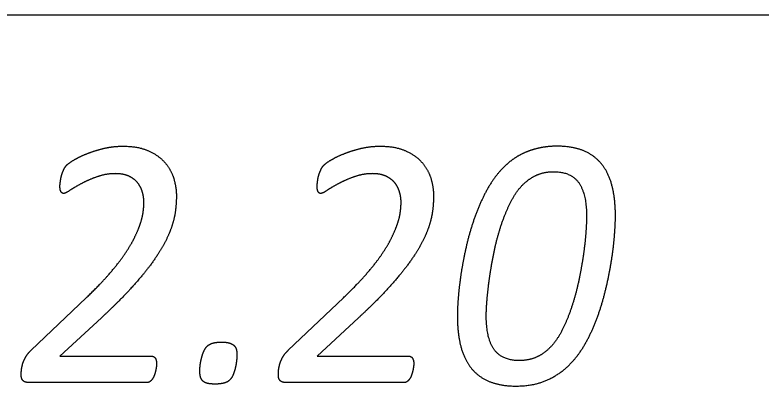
# Model space of a CAD drawing. Extents: x -14196 to 143, y -6096 to 28.
# Drawn here: x 83.4671 to 83.8662, y -5.2772 to -5.0789 of the extents above; entities that cross this region are included whole.
import ezdxf

# ---------------------------------------------------------------- set-up
doc = ezdxf.new("R2010")
doc.units = 0
doc.layers.add('RS_Raster1', color=7, linetype='Continuous')
doc.layers.add('SH_Text', color=7, linetype='Continuous')

msp = doc.modelspace()

# ---------------------------------------------------------------- linework, layer by layer
at = {"layer": 'RS_Raster1'}
msp.add_line((81.09453, -5.07886), (94.54453, -5.07886), dxfattribs=at)
at = {"layer": 'SH_Text'}
for p, q in [((83.77286, -5.18654), (83.77286, -5.18654)), ((83.7883, -5.18635), (83.7883, -5.18635)), ((83.47572, -5.25804), (83.5052, -5.23)), ((83.61329, -5.25804), (83.64277, -5.23)), ((83.58584, -5.26054), (83.58584, -5.26054)), ((83.54286, -5.26517), (83.54286, -5.26517)), ((83.68043, -5.26517), (83.68043, -5.26517)), ((83.53781, -5.2753), (83.4745, -5.2753)), ((83.67538, -5.2753), (83.61207, -5.2753))]:
    msp.add_line(p, q, dxfattribs=at)
for points in [[(83.51334, -5.24068), (83.49116, -5.26122), (83.54011, -5.26122)], [(83.65091, -5.24068), (83.62873, -5.26122), (83.67768, -5.26122)]]:
    msp.add_lwpolyline(points, dxfattribs=at)
for points in [[(83.51449, -5.15021), (83.51945, -5.14901), (83.52476, -5.14901)], [(83.52476, -5.14901), (83.53326, -5.14901), (83.53884, -5.15161)], [(83.65206, -5.15021), (83.65702, -5.14901), (83.66233, -5.14901)], [(83.66233, -5.14901), (83.67083, -5.14901), (83.6764, -5.15161)], [(83.75712, -5.14901), (83.75234, -5.14901), (83.74809, -5.14988)], [(83.77143, -5.15151), (83.76551, -5.14901), (83.75712, -5.14901)], [(83.49852, -5.15643), (83.5014, -5.15469), (83.50547, -5.15306)], [(83.50547, -5.15306), (83.50954, -5.15142), (83.51449, -5.15021)], [(83.53884, -5.15161), (83.54441, -5.1542), (83.54764, -5.15815)], [(83.63609, -5.15643), (83.63897, -5.15469), (83.64304, -5.15306)], [(83.64304, -5.15306), (83.64711, -5.15142), (83.65206, -5.15021)], [(83.6764, -5.15161), (83.68198, -5.1542), (83.68521, -5.15815)], [(83.74008, -5.15233), (83.73632, -5.15392), (83.73309, -5.15632)], [(83.74809, -5.14988), (83.74384, -5.15074), (83.74008, -5.15233)], [(83.7811, -5.15878), (83.77735, -5.15401), (83.77143, -5.15151)], [(83.49467, -5.15922), (83.49565, -5.15816), (83.49852, -5.15643)], [(83.63224, -5.15922), (83.63322, -5.15816), (83.63609, -5.15643)], [(83.73309, -5.15632), (83.72986, -5.15873), (83.72712, -5.16171)], [(83.49269, -5.16269), (83.49308, -5.16173), (83.49357, -5.16081)], [(83.49357, -5.16081), (83.49405, -5.1599), (83.49467, -5.15922)], [(83.54764, -5.15815), (83.55088, -5.16209), (83.55216, -5.16671)], [(83.63025, -5.16269), (83.63065, -5.16173), (83.63114, -5.16081)], [(83.63114, -5.16081), (83.63162, -5.1599), (83.63224, -5.15922)], [(83.68521, -5.15815), (83.68844, -5.16209), (83.68973, -5.16671)], [(83.78658, -5.17052), (83.78486, -5.16354), (83.7811, -5.15878)], [(83.49154, -5.16683), (83.49167, -5.16577), (83.49198, -5.16471)], [(83.49198, -5.16471), (83.49229, -5.16365), (83.49269, -5.16269)], [(83.52077, -5.16368), (83.51572, -5.16368), (83.51112, -5.16531)], [(83.52841, -5.16522), (83.52539, -5.16368), (83.52077, -5.16368)], [(83.6291, -5.16683), (83.62924, -5.16577), (83.62955, -5.16471)], [(83.62955, -5.16471), (83.62986, -5.16365), (83.63025, -5.16269)], [(83.65833, -5.16368), (83.65329, -5.16368), (83.64869, -5.16531)], [(83.66598, -5.16522), (83.66296, -5.16368), (83.65833, -5.16368)], [(83.72712, -5.16171), (83.7226, -5.16662), (83.71915, -5.17311)], [(83.73806, -5.17032), (83.74161, -5.16657), (83.74581, -5.1646)], [(83.74581, -5.1646), (83.75002, -5.16263), (83.75525, -5.16263)], [(83.75525, -5.16263), (83.76445, -5.16263), (83.76866, -5.16848)], [(83.49114, -5.17049), (83.49114, -5.16972), (83.49127, -5.1688)], [(83.49127, -5.1688), (83.4914, -5.16789), (83.49154, -5.16683)], [(83.50281, -5.16891), (83.49909, -5.17088), (83.49657, -5.17256)], [(83.51112, -5.16531), (83.50652, -5.16695), (83.50281, -5.16891)], [(83.53308, -5.16905), (83.53144, -5.16675), (83.52841, -5.16522)], [(83.55216, -5.16671), (83.55344, -5.17133), (83.55344, -5.17546)], [(83.62871, -5.17049), (83.62871, -5.16972), (83.62884, -5.1688)], [(83.62884, -5.1688), (83.62897, -5.16789), (83.6291, -5.16683)], [(83.64038, -5.16891), (83.63666, -5.17088), (83.63414, -5.17256)], [(83.64869, -5.16531), (83.64409, -5.16695), (83.64038, -5.16891)], [(83.67065, -5.16905), (83.669, -5.16675), (83.66598, -5.16522)], [(83.68973, -5.16671), (83.69101, -5.17133), (83.69101, -5.17546)], [(83.76866, -5.16848), (83.77286, -5.17434), (83.77286, -5.18654)], [(83.49167, -5.17328), (83.49114, -5.17232), (83.49114, -5.17049)], [(83.49657, -5.17256), (83.49405, -5.17425), (83.49308, -5.17425)], [(83.53539, -5.17399), (83.53473, -5.17135), (83.53308, -5.16905)], [(83.62923, -5.17328), (83.62871, -5.17232), (83.62871, -5.17049)], [(83.63414, -5.17256), (83.63162, -5.17425), (83.63064, -5.17425)], [(83.67296, -5.17399), (83.67229, -5.17135), (83.67065, -5.16905)], [(83.73177, -5.17984), (83.73452, -5.17416), (83.73806, -5.17032)], [(83.7883, -5.18635), (83.7883, -5.17749), (83.78658, -5.17052)], [(83.49308, -5.17425), (83.49219, -5.17425), (83.49167, -5.17328)], [(83.53606, -5.17892), (83.53606, -5.17662), (83.53539, -5.17399)], [(83.55344, -5.17546), (83.55344, -5.17941), (83.55291, -5.18354)], [(83.63064, -5.17425), (83.62976, -5.17425), (83.62923, -5.17328)], [(83.67363, -5.17892), (83.67363, -5.17662), (83.67296, -5.17399)], [(83.69101, -5.17546), (83.69101, -5.17941), (83.69048, -5.18354)], [(83.71915, -5.17311), (83.7157, -5.17961), (83.71309, -5.18687)], [(83.5357, -5.18397), (83.53606, -5.18114), (83.53606, -5.17892)], [(83.67327, -5.18397), (83.67363, -5.18114), (83.67363, -5.17892)], [(83.7269, -5.1921), (83.72903, -5.18551), (83.73177, -5.17984)], [(83.5342, -5.19027), (83.53535, -5.18681), (83.5357, -5.18397)], [(83.55291, -5.18354), (83.55238, -5.18768), (83.55083, -5.19225)], [(83.67177, -5.19027), (83.67292, -5.18681), (83.67327, -5.18397)], [(83.69048, -5.18354), (83.68995, -5.18768), (83.6884, -5.19225)], [(83.71309, -5.18687), (83.71048, -5.19414), (83.70871, -5.20169)], [(83.77286, -5.18654), (83.77286, -5.1899), (83.77246, -5.19529)], [(83.78782, -5.19669), (83.7883, -5.19058), (83.7883, -5.18635)], [(83.531, -5.19792), (83.53304, -5.19374), (83.5342, -5.19027)], [(83.55083, -5.19225), (83.54928, -5.19682), (83.54649, -5.20191)], [(83.66857, -5.19792), (83.67061, -5.19374), (83.67177, -5.19027)], [(83.6884, -5.19225), (83.68685, -5.19682), (83.68406, -5.20191)], [(83.72336, -5.20566), (83.72478, -5.19869), (83.7269, -5.1921)], [(83.77246, -5.19529), (83.77207, -5.20067), (83.77114, -5.20712)], [(83.78623, -5.20987), (83.78733, -5.2028), (83.78782, -5.19669)], [(83.52555, -5.20706), (83.52897, -5.2021), (83.531, -5.19792)], [(83.66312, -5.20706), (83.66653, -5.2021), (83.66857, -5.19792)], [(83.54649, -5.20191), (83.54371, -5.20701), (83.53924, -5.21293)], [(83.68406, -5.20191), (83.68127, -5.20701), (83.6768, -5.21293)], [(83.70871, -5.20169), (83.70694, -5.20925), (83.70583, -5.21632)], [(83.51713, -5.21773), (83.52214, -5.21201), (83.52555, -5.20706)], [(83.6547, -5.21773), (83.65971, -5.21201), (83.66312, -5.20706)], [(83.72101, -5.21912), (83.72194, -5.21263), (83.72336, -5.20566)], [(83.77114, -5.20712), (83.77021, -5.21356), (83.76875, -5.22053)], [(83.53924, -5.21293), (83.53476, -5.21884), (83.52844, -5.22572)], [(83.6768, -5.21293), (83.67233, -5.21884), (83.666, -5.22572)], [(83.78335, -5.22455), (83.78512, -5.21694), (83.78623, -5.20987)], [(83.70583, -5.21632), (83.70473, -5.22339), (83.70424, -5.2295)], [(83.5052, -5.23), (83.51212, -5.22346), (83.51713, -5.21773)], [(83.64277, -5.23), (83.64969, -5.22346), (83.6547, -5.21773)], [(83.71964, -5.23095), (83.72008, -5.22561), (83.72101, -5.21912)], [(83.76875, -5.22053), (83.76729, -5.2275), (83.76516, -5.23409)], [(83.77902, -5.23936), (83.78158, -5.23215), (83.78335, -5.22455)], [(83.52844, -5.22572), (83.52211, -5.2326), (83.51334, -5.24068)], [(83.666, -5.22572), (83.65967, -5.2326), (83.65091, -5.24068)], [(83.70424, -5.2295), (83.70375, -5.23561), (83.70375, -5.23984)], [(83.7192, -5.23965), (83.7192, -5.23629), (83.71964, -5.23095)], [(83.76516, -5.23409), (83.76304, -5.24068), (83.76025, -5.2464)], [(83.70375, -5.23984), (83.70375, -5.24879), (83.70552, -5.25577)], [(83.72345, -5.25771), (83.7192, -5.25185), (83.7192, -5.23965)], [(83.77296, -5.25312), (83.77645, -5.24658), (83.77902, -5.23936)], [(83.76025, -5.2464), (83.75747, -5.25212), (83.75402, -5.25587)], [(83.56804, -5.25876), (83.56871, -5.25717), (83.56972, -5.25606)], [(83.56972, -5.25606), (83.57074, -5.25496), (83.57254, -5.25433)], [(83.57254, -5.25433), (83.57435, -5.25371), (83.57771, -5.25371)], [(83.57771, -5.25371), (83.5803, -5.25371), (83.58186, -5.25419)], [(83.58186, -5.25419), (83.58343, -5.25467), (83.58432, -5.25558)], [(83.58432, -5.25558), (83.58521, -5.25649), (83.58553, -5.25775)], [(83.70552, -5.25577), (83.70729, -5.26275), (83.7111, -5.26751)], [(83.75402, -5.25587), (83.75057, -5.25962), (83.74636, -5.26159)], [(83.76496, -5.26448), (83.76947, -5.25967), (83.77296, -5.25312)], [(83.4728, -5.26166), (83.47386, -5.25978), (83.47572, -5.25804)], [(83.5669, -5.26217), (83.56738, -5.26034), (83.56804, -5.25876)], [(83.58553, -5.25775), (83.58584, -5.259), (83.58584, -5.26054)], [(83.58584, -5.26054), (83.58584, -5.26188), (83.58562, -5.26371)], [(83.61037, -5.26166), (83.61143, -5.25978), (83.61329, -5.25804)], [(83.73685, -5.26356), (83.72771, -5.26356), (83.72345, -5.25771)], [(83.4712, -5.26537), (83.47174, -5.26354), (83.4728, -5.26166)], [(83.54011, -5.26122), (83.54162, -5.26122), (83.54224, -5.26242)], [(83.54224, -5.26242), (83.54286, -5.26363), (83.54286, -5.26517)], [(83.56619, -5.26588), (83.56641, -5.264), (83.5669, -5.26217)], [(83.58562, -5.26371), (83.58539, -5.26554), (83.58495, -5.26746)], [(83.60877, -5.26537), (83.6093, -5.26354), (83.61037, -5.26166)], [(83.67768, -5.26122), (83.67919, -5.26122), (83.67981, -5.26242)], [(83.67981, -5.26242), (83.68043, -5.26363), (83.68043, -5.26517)], [(83.74636, -5.26159), (83.74216, -5.26356), (83.73685, -5.26356)], [(83.75236, -5.27372), (83.75974, -5.27025), (83.76496, -5.26448)], [(83.47041, -5.27125), (83.47041, -5.27029), (83.47054, -5.26875)], [(83.47054, -5.26875), (83.47067, -5.2672), (83.4712, -5.26537)], [(83.54273, -5.26681), (83.5426, -5.26787), (83.54233, -5.26898)], [(83.54286, -5.26517), (83.54286, -5.26575), (83.54273, -5.26681)], [(83.56597, -5.26929), (83.56597, -5.26775), (83.56619, -5.26588)], [(83.58495, -5.26746), (83.5845, -5.26939), (83.58383, -5.27102)], [(83.60797, -5.27125), (83.60797, -5.27029), (83.60811, -5.26875)], [(83.60811, -5.26875), (83.60824, -5.2672), (83.60877, -5.26537)], [(83.6803, -5.26681), (83.68016, -5.26787), (83.6799, -5.26898)], [(83.68043, -5.26517), (83.68043, -5.26575), (83.6803, -5.26681)], [(83.7111, -5.26751), (83.7149, -5.27227), (83.72083, -5.27473)], [(83.47063, -5.27294), (83.47041, -5.27222), (83.47041, -5.27125)], [(83.54167, -5.27125), (83.54127, -5.27241), (83.54069, -5.27328)], [(83.54233, -5.26898), (83.54207, -5.27009), (83.54167, -5.27125)], [(83.56632, -5.27223), (83.56597, -5.27093), (83.56597, -5.26929)], [(83.56756, -5.27444), (83.56667, -5.27352), (83.56632, -5.27223)], [(83.58383, -5.27102), (83.58317, -5.27266), (83.5821, -5.27381)], [(83.6082, -5.27294), (83.60797, -5.27222), (83.60797, -5.27125)], [(83.67923, -5.27125), (83.67884, -5.27241), (83.67826, -5.27328)], [(83.6799, -5.26898), (83.67963, -5.27009), (83.67923, -5.27125)], [(83.4713, -5.27419), (83.47085, -5.27366), (83.47063, -5.27294)], [(83.47254, -5.27501), (83.47174, -5.27472), (83.4713, -5.27419)], [(83.4745, -5.2753), (83.47334, -5.2753), (83.47254, -5.27501)], [(83.53941, -5.27472), (83.5387, -5.2753), (83.53781, -5.2753)], [(83.54069, -5.27328), (83.54012, -5.27414), (83.53941, -5.27472)], [(83.57002, -5.27574), (83.56844, -5.27535), (83.56756, -5.27444)], [(83.57408, -5.27612), (83.57161, -5.27612), (83.57002, -5.27574)], [(83.57907, -5.27555), (83.57711, -5.27612), (83.57408, -5.27612)], [(83.5821, -5.27381), (83.58103, -5.27497), (83.57907, -5.27555)], [(83.60886, -5.27419), (83.60842, -5.27366), (83.6082, -5.27294)], [(83.61011, -5.27501), (83.60931, -5.27472), (83.60886, -5.27419)], [(83.61207, -5.2753), (83.61091, -5.2753), (83.61011, -5.27501)], [(83.67698, -5.27472), (83.67627, -5.2753), (83.67538, -5.2753)], [(83.67826, -5.27328), (83.67768, -5.27414), (83.67698, -5.27472)], [(83.72083, -5.27473), (83.72676, -5.27718), (83.73507, -5.27718)], [(83.73507, -5.27718), (83.74498, -5.27718), (83.75236, -5.27372)]]:
    msp.add_open_spline(points, degree=2, dxfattribs=at)

doc.saveas('drawing.dxf')
